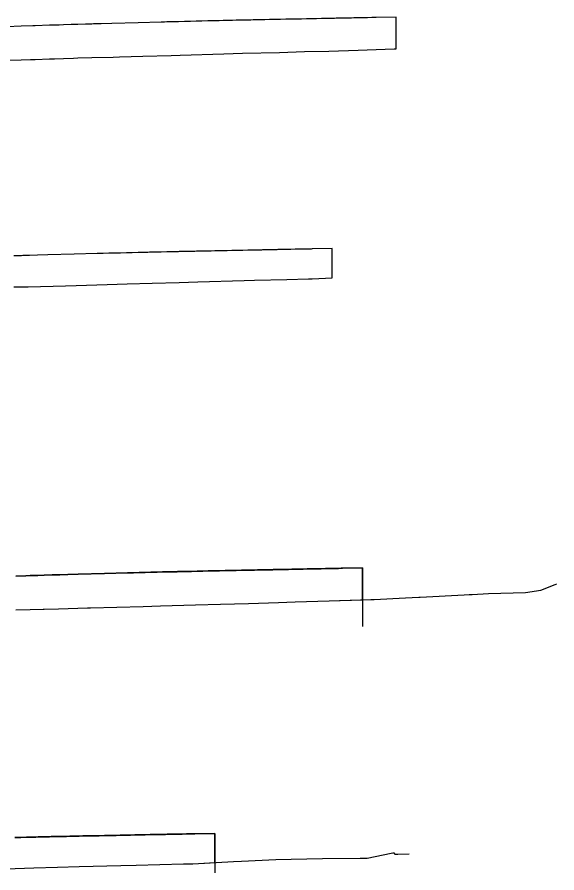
# Model space of a CAD drawing. Extents: x -70 to 701944, y -4 to 666871.
# Drawn here: x 694056.9 to 694262.4, y 666541.9 to 666867.5 of the extents above; entities that cross this region are included whole.
import ezdxf

# ---------------------------------------------------------------- set-up
doc = ezdxf.new("R2010")
doc.units = 0
for name, color, linetype in [('R_Fin Surface', 7, 'Continuous'), ('R_No Plot', 7, 'Continuous'), ('T_Notes', 7, 'Continuous')]:
    doc.layers.add(name, color=color, linetype=linetype)

msp = doc.modelspace()

# ---------------------------------------------------------------- linework, layer by layer
at = {"layer": 'R_Fin Surface'}
for points in [[(694056.45, 666654.85), (694060.21, 666654.97), (694060.21, 666654.97), (694061.85, 666655.02), (694064.73, 666655.11), (694064.73, 666655.11), (694064.73, 666655.11), (694064.78, 666655.11), (694067.24, 666655.19), (694070.2, 666655.28), (694070.21, 666655.28), (694070.21, 666655.28), (694070.71, 666655.29), (694071.21, 666655.31), (694071.21, 666655.31), (694071.21, 666655.31), (694072.21, 666655.34), (694072.64, 666655.35), (694073.21, 666655.37), (694076.21, 666655.45), (694080.21, 666655.57), (694090.21, 666655.85), (694098.96, 666656.08), (694100.21, 666656.11), (694101.19, 666656.13), (694103.42, 666656.19), (694105.65, 666656.24), (694107.88, 666656.3), (694110.1, 666656.35), (694110.21, 666656.36), (694112.31, 666656.41), (694114.52, 666656.46), (694116.72, 666656.51), (694117.71, 666656.53), (694117.81, 666656.53), (694117.91, 666656.54), (694118.21, 666656.54), (694118.92, 666656.56), (694119.04, 666656.56), (694119.21, 666656.57), (694120.21, 666656.59), (694121.1, 666656.61), (694122.58, 666656.64), (694123.28, 666656.66), (694125.44, 666656.7), (694126.11, 666656.72), (694127.6, 666656.75), (694129.65, 666656.8), (694129.74, 666656.8), (694130.21, 666656.81), (694131.88, 666656.84), (694133.19, 666656.87), (694133.99, 666656.89), (694136.1, 666656.93), (694136.72, 666656.94), (694138.19, 666656.97), (694138.4, 666656.98), (694140.21, 666657.01), (694140.26, 666657.01), (694140.27, 666657.01), (694142.33, 666657.05), (694143.79, 666657.08), (694144.37, 666657.1), (694146.4, 666657.14), (694147.33, 666657.15), (694148.41, 666657.18), (694150.21, 666657.21), (694150.4, 666657.22), (694150.86, 666657.23), (694152.37, 666657.26), (694152.39, 666657.26), (694154.32, 666657.29), (694154.4, 666657.3), (694156.25, 666657.33), (694157.93, 666657.37), (694158.16, 666657.37), (694160.05, 666657.41), (694160.21, 666657.41), (694161.47, 666657.44), (694161.92, 666657.45), (694163.76, 666657.48), (694165.01, 666657.51), (694165.58, 666657.52), (694165.8, 666657.52), (694167.38, 666657.56), (694167.73, 666657.56), (694168.71, 666657.58), (694169.14, 666657.59), (694169.64, 666657.6), (694170.21, 666657.61), (694170.89, 666657.63), (694171.51, 666657.64), (694172.36, 666657.66), (694172.61, 666657.66), (694174.3, 666657.69), (694175.96, 666657.73), (694177.6, 666657.76), (694179.2, 666657.79), (694179.27, 666657.79), (694180.21, 666657.81), (694180.37, 666657.82), (694180.78, 666657.82), (694188.4, 666657.98)], [(694056.11, 666555.4), (694058.32, 666555.45), (694060.52, 666555.5), (694061.51, 666555.53), (694061.61, 666555.53), (694061.71, 666555.53), (694062.01, 666555.54), (694062.72, 666555.55), (694062.84, 666555.56), (694063.01, 666555.56), (694064.01, 666555.58), (694064.9, 666555.6), (694066.38, 666555.64), (694067.08, 666555.65), (694069.24, 666555.7), (694069.92, 666555.72), (694071.4, 666555.75), (694073.45, 666555.79), (694073.54, 666555.79), (694074.01, 666555.8), (694075.68, 666555.84), (694076.99, 666555.87), (694077.79, 666555.88), (694079.9, 666555.93), (694080.52, 666555.94), (694081.99, 666555.97), (694082.2, 666555.97), (694084.01, 666556.01), (694084.06, 666556.01), (694084.07, 666556.01), (694086.13, 666556.05), (694087.59, 666556.08), (694088.17, 666556.09), (694090.2, 666556.13), (694091.13, 666556.15), (694092.21, 666556.17), (694094.01, 666556.21), (694094.2, 666556.21), (694094.66, 666556.22), (694096.17, 666556.25), (694096.19, 666556.25), (694098.12, 666556.29), (694098.2, 666556.29), (694100.06, 666556.33), (694101.73, 666556.36), (694101.97, 666556.37), (694103.85, 666556.4), (694104.01, 666556.41), (694105.27, 666556.43), (694105.72, 666556.44), (694107.56, 666556.48), (694108.81, 666556.5), (694109.38, 666556.52), (694109.6, 666556.52), (694111.18, 666556.55), (694111.53, 666556.56), (694112.51, 666556.58), (694112.95, 666556.59), (694113.44, 666556.6), (694114.01, 666556.61), (694114.69, 666556.62), (694115.31, 666556.63), (694116.16, 666556.65), (694116.41, 666556.66), (694118.1, 666556.69), (694119.76, 666556.72), (694121.4, 666556.76), (694123.01, 666556.79), (694123.07, 666556.79), (694124.01, 666556.81), (694124.17, 666556.81), (694124.58, 666556.82), (694132.2, 666556.97)]]:
    msp.add_lwpolyline(points, dxfattribs=at)
at = {"layer": 'R_No Plot'}
for points in [[(694056.45, 666641.96), (694061.85, 666642.11), (694061.92, 666642.11), (694066.8, 666642.31), (694067.24, 666642.32), (694072.64, 666642.45), (694083.76, 666642.72), (694084.54, 666642.73), (694084.86, 666642.74), (694104.85, 666643.32), (694111.51, 666643.54), (694124.76, 666643.94), (694134.34, 666644.23), (694144.94, 666644.48), (694156.44, 666644.84), (694162.8, 666645), (694175.65, 666645.42), (694191.55, 666645.95), (694192.31, 666645.98), (694192.88, 666646), (694204.8, 666646.61), (694209.89, 666646.88), (694210.31, 666646.89), (694227.05, 666647.77), (694229.04, 666647.81), (694230.09, 666647.86), (694236.36, 666648.24), (694250.44, 666648.56), (694256.29, 666649.46), (694261.76, 666651.68), (694262.39, 666651.93)], [(694052.65, 666543.44), (694063.3, 666543.85), (694072.32, 666544.06), (694080.55, 666544.36), (694096.41, 666544.76), (694102.23, 666544.91), (694120.28, 666545.35), (694123.3, 666545.42), (694123.82, 666545.44), (694139.25, 666546.26), (694142.38, 666546.36), (694155.43, 666547.01), (694161.21, 666547.18), (694173.16, 666547.43), (694187.47, 666547.54), (694190.13, 666547.51), (694199.35, 666549.43), (694199.99, 666549.55), (694200.01, 666549.55), (694200.31, 666549.53), (694200.32, 666549.52), (694200.72, 666549.06), (694200.76, 666549.06), (694201.52, 666549.06), (694201.79, 666549.06), (694206.19, 666549.14)]]:
    msp.add_lwpolyline(points, dxfattribs=at)
at = {"layer": 'T_Notes'}
for p, q in [((694201.15, 666855.45), (694201.15, 666867.51)), ((694176.84, 666768.34), (694176.84, 666779.45)), ((694169.28, 666767.94), (694176.84, 666768.34)), ((694188.4, 666657.98), (694188.4, 666635.64)), ((694188.4, 666645.85), (694188.4, 666657.98)), ((694132.2, 666556.97), (694132.2, 666541.94)), ((694132.2, 666545.89), (694132.2, 666556.97)), ((694123.82, 666545.44), (694132.2, 666545.89))]:
    msp.add_line(p, q, dxfattribs=at)
for points in [[(694201.15, 666867.51), (694193.54, 666867.36), (694193.12, 666867.35), (694192.96, 666867.35), (694192.02, 666867.33), (694191.96, 666867.33), (694190.35, 666867.3), (694188.72, 666867.26), (694187.05, 666867.23), (694185.36, 666867.2), (694185.11, 666867.19), (694184.26, 666867.17), (694183.64, 666867.16), (694182.96, 666867.15), (694182.39, 666867.14), (694181.9, 666867.13), (694181.46, 666867.12), (694180.49, 666867.1), (694180.13, 666867.09), (694178.55, 666867.06), (694178.33, 666867.06), (694177.76, 666867.04), (694176.52, 666867.02), (694174.67, 666866.98), (694174.22, 666866.97), (694172.96, 666866.95), (694172.81, 666866.95), (694170.92, 666866.91), (694170.69, 666866.9), (694169.01, 666866.87), (694167.15, 666866.83), (694167.08, 666866.83), (694165.15, 666866.79), (694165.13, 666866.79), (694163.62, 666866.76), (694163.15, 666866.75), (694162.96, 666866.75), (694161.16, 666866.71), (694160.08, 666866.69), (694159.15, 666866.67), (694157.13, 666866.63), (694156.55, 666866.62), (694155.08, 666866.59), (694153.02, 666866.55), (694153.01, 666866.55), (694152.96, 666866.55), (694151.15, 666866.51), (694150.95, 666866.51), (694149.47, 666866.48), (694148.85, 666866.47), (694146.75, 666866.42), (694145.94, 666866.41), (694144.63, 666866.38), (694142.96, 666866.34), (694142.5, 666866.33), (694142.4, 666866.33), (694140.35, 666866.29), (694138.87, 666866.26), (694138.2, 666866.24), (694136.03, 666866.19), (694135.33, 666866.18), (694133.85, 666866.15), (694132.96, 666866.13), (694131.96, 666866.1), (694131.8, 666866.1), (694131.67, 666866.1), (694130.96, 666866.08), (694130.66, 666866.07), (694130.56, 666866.07), (694130.46, 666866.07), (694129.48, 666866.05), (694127.27, 666865.99), (694125.07, 666865.94), (694122.96, 666865.89), (694122.85, 666865.89), (694120.63, 666865.84), (694118.41, 666865.78), (694116.18, 666865.73), (694113.95, 666865.67), (694112.96, 666865.64), (694111.71, 666865.61), (694102.96, 666865.38), (694092.96, 666865.11), (694088.96, 666864.99), (694085.96, 666864.9), (694085.39, 666864.89), (694084.96, 666864.87), (694083.96, 666864.84), (694083.46, 666864.83), (694082.96, 666864.81), (694079.99, 666864.73), (694077.53, 666864.65), (694077.49, 666864.65), (694074.6, 666864.56), (694072.96, 666864.51), (694069.21, 666864.39), (694063.81, 666864.22), (694062.96, 666864.19), (694058.42, 666864.04), (694053.02, 666863.86)], [(694053.02, 666851.19), (694058.42, 666851.32), (694062.07, 666851.41), (694063.81, 666851.45), (694069.21, 666851.6), (694071.09, 666851.66), (694074.6, 666851.8), (694078.37, 666851.95), (694079.99, 666851.99), (694085.39, 666852.12), (694093.47, 666852.31), (694095.85, 666852.39), (694104.72, 666852.6), (694115.56, 666852.91), (694118.97, 666853.03), (694135.58, 666853.53), (694142.77, 666853.75), (694156.84, 666854.07), (694166.3, 666854.37), (694175.62, 666854.6), (694186.7, 666854.97), (694200.41, 666855.42), (694201.15, 666855.45)], [(694176.84, 666779.45), (694169.22, 666779.3), (694168.81, 666779.29), (694168.65, 666779.29), (694167.71, 666779.27), (694167.64, 666779.27), (694166.04, 666779.24), (694164.4, 666779.2), (694162.74, 666779.17), (694161.05, 666779.14), (694160.8, 666779.13), (694159.95, 666779.11), (694159.33, 666779.1), (694158.65, 666779.09), (694158.08, 666779.08), (694157.58, 666779.07), (694157.15, 666779.06), (694156.17, 666779.04), (694155.81, 666779.03), (694154.24, 666779), (694154.02, 666778.99), (694153.44, 666778.98), (694152.2, 666778.96), (694150.36, 666778.92), (694149.91, 666778.91), (694148.65, 666778.89), (694148.49, 666778.88), (694146.6, 666778.85), (694146.37, 666778.84), (694144.69, 666778.81), (694142.84, 666778.77), (694142.76, 666778.77), (694140.83, 666778.73), (694140.81, 666778.73), (694139.3, 666778.7), (694138.84, 666778.69), (694138.65, 666778.69), (694136.85, 666778.65), (694135.77, 666778.63), (694134.84, 666778.61), (694132.81, 666778.57), (694132.23, 666778.56), (694130.77, 666778.53), (694128.71, 666778.49), (694128.7, 666778.49), (694128.65, 666778.49), (694126.84, 666778.45), (694126.63, 666778.45), (694125.16, 666778.42), (694124.54, 666778.4), (694122.43, 666778.36), (694121.62, 666778.35), (694120.31, 666778.32), (694118.65, 666778.28), (694118.18, 666778.27), (694118.09, 666778.27), (694116.04, 666778.23), (694114.55, 666778.19), (694113.88, 666778.18), (694111.72, 666778.13), (694111.02, 666778.12), (694109.54, 666778.08), (694108.65, 666778.06), (694107.65, 666778.04), (694107.48, 666778.04), (694107.35, 666778.03), (694106.65, 666778.02), (694106.35, 666778.01), (694106.25, 666778.01), (694106.15, 666778.01), (694105.16, 666777.98), (694102.96, 666777.93), (694100.75, 666777.88), (694098.65, 666777.83), (694098.54, 666777.83), (694096.32, 666777.77), (694094.09, 666777.72), (694091.86, 666777.66), (694089.63, 666777.61), (694088.65, 666777.58), (694087.4, 666777.55), (694078.65, 666777.32), (694068.65, 666777.04), (694064.65, 666776.93), (694061.65, 666776.84), (694061.07, 666776.83), (694060.65, 666776.81), (694059.65, 666776.78), (694059.15, 666776.77), (694058.64, 666776.75), (694055.68, 666776.66)], [(694055.68, 666764.84), (694060.3, 666764.91), (694060.66, 666764.92), (694060.73, 666764.92), (694060.98, 666764.92), (694061.07, 666764.92), (694075.32, 666765.33), (694079.38, 666765.45), (694091.21, 666765.79), (694098.81, 666765.98), (694108.38, 666766.35), (694118.62, 666766.58), (694125.66, 666766.85), (694143.32, 666767.29), (694147.3, 666767.39), (694159.64, 666767.69), (694167.86, 666767.89), (694169.28, 666767.94)], [(694188.4, 666657.98), (694180.78, 666657.82), (694180.37, 666657.82), (694180.21, 666657.81), (694179.27, 666657.79), (694179.2, 666657.79), (694177.6, 666657.76), (694175.96, 666657.73), (694174.3, 666657.69), (694172.61, 666657.66), (694172.36, 666657.66), (694171.51, 666657.64), (694170.89, 666657.63), (694170.21, 666657.61), (694169.64, 666657.6), (694169.14, 666657.59), (694168.71, 666657.58), (694167.73, 666657.56), (694167.38, 666657.56), (694165.8, 666657.52), (694165.58, 666657.52), (694165.01, 666657.51), (694163.76, 666657.48), (694161.92, 666657.45), (694161.47, 666657.44), (694160.21, 666657.41), (694160.05, 666657.41), (694158.16, 666657.37), (694157.93, 666657.37), (694156.25, 666657.33), (694154.4, 666657.3), (694154.32, 666657.29), (694152.39, 666657.26), (694152.37, 666657.26), (694150.86, 666657.23), (694150.4, 666657.22), (694150.21, 666657.21), (694148.41, 666657.18), (694147.33, 666657.15), (694146.4, 666657.14), (694144.37, 666657.1), (694143.79, 666657.08), (694142.33, 666657.05), (694140.27, 666657.01), (694140.26, 666657.01), (694140.21, 666657.01), (694138.4, 666656.98), (694138.19, 666656.97), (694136.72, 666656.94), (694136.1, 666656.93), (694133.99, 666656.89), (694133.19, 666656.87), (694131.88, 666656.84), (694130.21, 666656.81), (694129.74, 666656.8), (694129.65, 666656.8), (694127.6, 666656.75), (694126.11, 666656.72), (694125.44, 666656.7), (694123.28, 666656.66), (694122.58, 666656.64), (694121.1, 666656.61), (694120.21, 666656.59), (694119.21, 666656.57), (694119.04, 666656.56), (694118.92, 666656.56), (694118.21, 666656.54), (694117.91, 666656.54), (694117.81, 666656.53), (694117.71, 666656.53), (694116.72, 666656.51), (694114.52, 666656.46), (694112.31, 666656.41), (694110.21, 666656.36), (694110.1, 666656.35), (694107.88, 666656.3), (694105.65, 666656.24), (694103.42, 666656.19), (694101.19, 666656.13), (694100.21, 666656.11), (694098.96, 666656.08), (694090.21, 666655.85), (694080.21, 666655.57), (694076.21, 666655.45), (694073.21, 666655.37), (694072.64, 666655.35), (694072.21, 666655.34), (694071.21, 666655.31), (694070.71, 666655.29), (694070.2, 666655.28), (694067.24, 666655.19), (694064.78, 666655.11), (694064.73, 666655.11), (694061.85, 666655.02), (694060.21, 666654.97), (694056.45, 666654.85)], [(694056.45, 666641.96), (694061.85, 666642.11), (694061.92, 666642.11), (694066.8, 666642.31), (694067.24, 666642.32), (694072.64, 666642.45), (694083.76, 666642.72), (694084.54, 666642.73), (694084.86, 666642.74), (694104.85, 666643.32), (694111.51, 666643.54), (694124.76, 666643.94), (694134.34, 666644.23), (694144.94, 666644.48), (694156.44, 666644.84), (694162.8, 666645), (694175.65, 666645.42), (694188.4, 666645.85)], [(694132.2, 666556.97), (694124.58, 666556.82), (694124.17, 666556.81), (694124.01, 666556.81), (694123.07, 666556.79), (694123.01, 666556.79), (694121.4, 666556.76), (694119.76, 666556.72), (694118.1, 666556.69), (694116.41, 666556.66), (694116.16, 666556.65), (694115.31, 666556.63), (694114.69, 666556.62), (694114.01, 666556.61), (694113.44, 666556.6), (694112.95, 666556.59), (694112.51, 666556.58), (694111.53, 666556.56), (694111.18, 666556.55), (694109.6, 666556.52), (694109.38, 666556.52), (694108.81, 666556.5), (694107.56, 666556.48), (694105.72, 666556.44), (694105.27, 666556.43), (694104.01, 666556.41), (694103.85, 666556.4), (694101.97, 666556.37), (694101.73, 666556.36), (694100.06, 666556.33), (694098.2, 666556.29), (694098.12, 666556.29), (694096.19, 666556.25), (694096.17, 666556.25), (694094.66, 666556.22), (694094.2, 666556.21), (694094.01, 666556.21), (694092.21, 666556.17), (694091.13, 666556.15), (694090.2, 666556.13), (694088.17, 666556.09), (694087.59, 666556.08), (694086.13, 666556.05), (694084.07, 666556.01), (694084.06, 666556.01), (694084.01, 666556.01), (694082.2, 666555.97), (694081.99, 666555.97), (694080.52, 666555.94), (694079.9, 666555.93), (694077.79, 666555.88), (694076.99, 666555.87), (694075.68, 666555.84), (694074.01, 666555.8), (694073.54, 666555.79), (694073.45, 666555.79), (694071.4, 666555.75), (694069.92, 666555.72), (694069.24, 666555.7), (694067.08, 666555.65), (694066.38, 666555.64), (694064.9, 666555.6), (694064.01, 666555.58), (694063.01, 666555.56), (694062.84, 666555.56), (694062.72, 666555.55), (694062.01, 666555.54), (694061.71, 666555.53), (694061.61, 666555.53), (694061.51, 666555.53), (694060.52, 666555.5), (694058.32, 666555.45), (694056.11, 666555.4)], [(694052.65, 666543.44), (694063.3, 666543.85), (694072.32, 666544.06), (694080.55, 666544.36), (694096.41, 666544.76), (694102.23, 666544.91), (694120.28, 666545.35), (694123.3, 666545.42), (694123.82, 666545.44)]]:
    msp.add_lwpolyline(points, dxfattribs=at)

doc.saveas('drawing.dxf')
